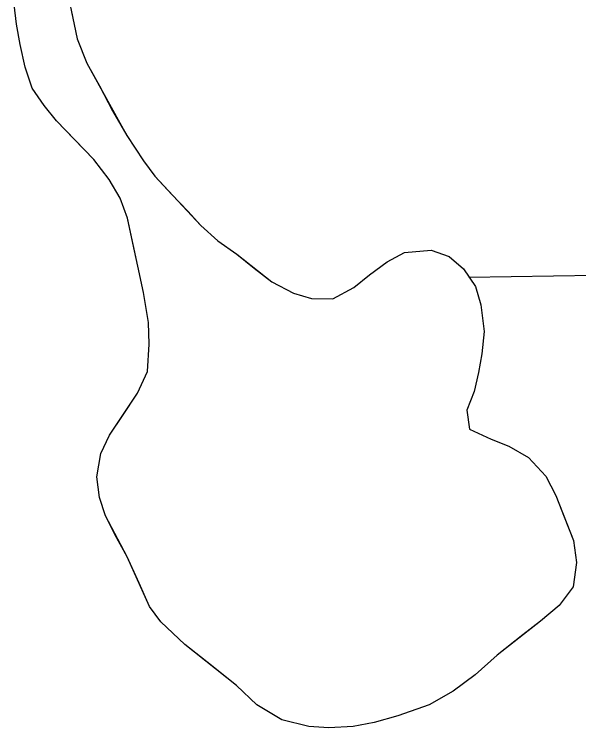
# Model space of a CAD drawing. Extents: x 3807117 to 3845308, y 337856 to 363736.
# Drawn here: x 3819543.7 to 3819634.3, y 345912.1 to 346026.5 of the extents above; entities that cross this region are included whole.
import ezdxf

# ---------------------------------------------------------------- set-up
doc = ezdxf.new("R2010")
doc.units = 0
doc.layers.add('V-TOPO-SHOR', color=7, linetype='Continuous')
doc.layers.add('V-WETL-SWMP', color=7, linetype='Continuous')

msp = doc.modelspace()

# ---------------------------------------------------------------- linework, layer by layer
at = {"layer": 'V-TOPO-SHOR'}
msp.add_lwpolyline([(3819552.87, 346027.11), (3819553.82, 346022.54), (3819555.39, 346018.64), (3819557.42, 346014.97), (3819559.52, 346011), (3819561.77, 346007.02), (3819564.48, 346002.96), (3819566.28, 346000.51), (3819569, 345997.6), (3819571.57, 345994.91), (3819573.68, 345992.61), (3819576.4, 345990.15), (3819579.43, 345988), (3819582.23, 345985.76), (3819585.03, 345983.61), (3819588.52, 345981.76), (3819591.4, 345980.89), (3819594.83, 345980.87), (3819598.19, 345982.67), (3819600.72, 345984.7), (3819603.55, 345986.81), (3819606.31, 345988.31), (3819610.57, 345988.66), (3819613.46, 345987.64), (3819615.8, 345985.65), (3819617.68, 345982.81), (3819618.57, 345979.91), (3819619.07, 345975.65), (3819618.74, 345972.07), (3819618.18, 345969.03), (3819617.47, 345965.99), (3819616.3, 345963.03), (3819616.73, 345959.98), (3819620.23, 345958.36), (3819623.03, 345957.27), (3819626.21, 345955.41), (3819629.01, 345952.42), (3819630.58, 345949.36), (3819631.93, 345945.93), (3819633.42, 345942.11), (3819633.92, 345938.6), (3819633.36, 345934.72), (3819631.12, 345931.7), (3819628.13, 345929.21), (3819625.3, 345927.02), (3819621.16, 345923.78), (3819617.64, 345920.61), (3819614.11, 345917.98), (3819610.29, 345915.8), (3819605.25, 345914.02), (3819601.43, 345912.98), (3819598.08, 345912.32), (3819594.19, 345912.13), (3819591, 345912.3), (3819586.67, 345913.4), (3819582.65, 345915.8), (3819579.4, 345918.87), (3819575.39, 345922.1), (3819571.08, 345925.48), (3819567.23, 345929.09), (3819565.42, 345931.54), (3819563.78, 345935.29), (3819561.83, 345939.49), (3819559.88, 345943.08), (3819558.38, 345946.07), (3819557.42, 345949.04), (3819556.99, 345952.32), (3819557.62, 345956.05), (3819559.02, 345959), (3819561.1, 345962.11), (3819563.49, 345965.74), (3819565.12, 345969.23), (3819565.38, 345973.57), (3819565.26, 345977.07), (3819564.46, 345981.88), (3819563.58, 345986.07), (3819562.77, 345989.8), (3819561.89, 345993.77), (3819560.7, 345996.98), (3819558.97, 345999.96), (3819556.48, 346003.18), (3819553.31, 346006.48), (3819550.52, 346009.39), (3819548.56, 346011.85), (3819546.6, 346014.6), (3819545.49, 346017.96), (3819544.68, 346021.62), (3819544.1, 346024.9), (3819543.74, 346028.03)], dxfattribs=at)
at = {"layer": 'V-WETL-SWMP'}
for p, q in [((3819550.53, 346038.32), (3819553.82, 346022.54)), ((3819544.1, 346024.9), (3819543.74, 346028.03)), ((3819544.68, 346021.62), (3819544.1, 346024.9)), ((3819553.82, 346022.54), (3819555.39, 346018.64)), ((3819545.49, 346017.96), (3819544.68, 346021.62)), ((3819555.39, 346018.64), (3819561.77, 346007.02)), ((3819546.6, 346014.6), (3819545.49, 346017.96)), ((3819548.56, 346011.85), (3819546.6, 346014.6)), ((3819550.52, 346009.39), (3819548.56, 346011.85)), ((3819556.48, 346003.18), (3819550.52, 346009.39)), ((3819561.77, 346007.02), (3819564.48, 346002.96)), ((3819558.97, 345999.96), (3819556.48, 346003.18)), ((3819564.48, 346002.96), (3819566.28, 346000.51)), ((3819566.28, 346000.51), (3819573.68, 345992.61)), ((3819560.7, 345996.98), (3819558.97, 345999.96)), ((3819561.89, 345993.77), (3819560.7, 345996.98)), ((3819563.58, 345986.07), (3819561.89, 345993.77)), ((3819573.68, 345992.61), (3819576.4, 345990.15)), ((3819576.4, 345990.15), (3819579.43, 345988)), ((3819606.31, 345988.31), (3819610.57, 345988.66)), ((3819610.57, 345988.66), (3819613.46, 345987.64)), ((3819579.43, 345988), (3819585.03, 345983.61)), ((3819603.55, 345986.81), (3819606.31, 345988.31)), ((3819613.46, 345987.64), (3819615.8, 345985.65)), ((3819600.72, 345984.7), (3819603.55, 345986.81)), ((3819564.46, 345981.87), (3819563.58, 345986.07)), ((3819615.8, 345985.65), (3819617.68, 345982.81)), ((3819616.66, 345984.35), (3819713.49, 345985.8)), ((3819598.19, 345982.67), (3819600.72, 345984.7)), ((3819585.03, 345983.61), (3819588.51, 345981.76)), ((3819565.26, 345977.07), (3819564.46, 345981.87)), ((3819594.83, 345980.87), (3819598.19, 345982.67)), ((3819617.68, 345982.81), (3819618.57, 345979.91)), ((3819588.51, 345981.76), (3819591.4, 345980.9)), ((3819591.4, 345980.9), (3819594.83, 345980.87)), ((3819618.57, 345979.91), (3819619.07, 345975.65)), ((3819565.38, 345973.57), (3819565.26, 345977.07)), ((3819619.07, 345975.65), (3819618.74, 345972.07)), ((3819565.12, 345969.23), (3819565.38, 345973.57)), ((3819618.74, 345972.07), (3819618.18, 345969.03)), ((3819563.49, 345965.74), (3819565.12, 345969.23)), ((3819618.18, 345969.03), (3819617.47, 345965.99)), ((3819617.47, 345965.99), (3819616.3, 345963.03)), ((3819559.02, 345959), (3819563.49, 345965.74)), ((3819616.3, 345963.03), (3819616.73, 345959.98)), ((3819557.63, 345956.05), (3819559.02, 345959)), ((3819616.73, 345959.98), (3819620.22, 345958.36)), ((3819620.22, 345958.36), (3819623.03, 345957.27)), ((3819623.03, 345957.27), (3819626.21, 345955.41)), ((3819556.99, 345952.32), (3819557.63, 345956.05)), ((3819626.21, 345955.41), (3819629.01, 345952.42)), ((3819557.42, 345949.04), (3819556.99, 345952.32)), ((3819629.01, 345952.42), (3819630.58, 345949.36)), ((3819558.38, 345946.07), (3819557.42, 345949.04)), ((3819630.58, 345949.36), (3819633.42, 345942.11)), ((3819561.83, 345939.49), (3819558.38, 345946.07)), ((3819633.42, 345942.11), (3819633.92, 345938.6)), ((3819565.42, 345931.54), (3819561.83, 345939.49)), ((3819633.92, 345938.6), (3819633.36, 345934.72)), ((3819633.36, 345934.72), (3819631.12, 345931.7)), ((3819567.23, 345929.09), (3819565.42, 345931.54)), ((3819631.12, 345931.7), (3819628.13, 345929.21)), ((3819628.13, 345929.21), (3819621.16, 345923.78)), ((3819571.08, 345925.48), (3819567.23, 345929.09)), ((3819579.4, 345918.87), (3819571.08, 345925.48)), ((3819621.16, 345923.78), (3819617.63, 345920.62)), ((3819617.63, 345920.62), (3819614.11, 345917.98)), ((3819582.65, 345915.8), (3819579.4, 345918.87)), ((3819614.11, 345917.98), (3819610.29, 345915.8)), ((3819586.67, 345913.41), (3819582.65, 345915.8)), ((3819610.29, 345915.8), (3819605.25, 345914.02)), ((3819591, 345912.3), (3819586.67, 345913.41)), ((3819605.25, 345914.02), (3819601.43, 345912.98)), ((3819594.19, 345912.13), (3819591, 345912.3)), ((3819598.08, 345912.32), (3819594.19, 345912.13)), ((3819601.43, 345912.98), (3819598.08, 345912.32))]:
    msp.add_line(p, q, dxfattribs=at)

doc.saveas('drawing.dxf')
